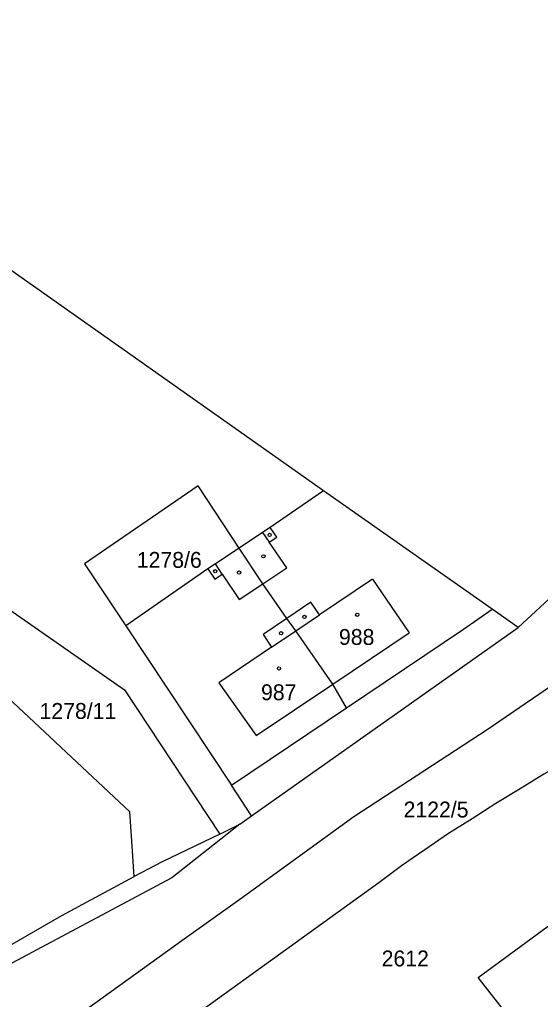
# Model space of a CAD drawing. Extents: x -679220 to -673243, y -1075091 to -1066557.
# Drawn here: x -677079.9 to -677024.2, y -1070689.7 to -1070584.9 of the extents above; entities that cross this region are included whole.
import ezdxf

# ---------------------------------------------------------------- set-up
doc = ezdxf.new("R2010")
doc.units = 0
for name, color, linetype in [('Hranice parcel', 7, 'Continuous'), ('Parcelní čísla', 7, 'Continuous'), ('Vnitřní kresba', 7, 'Continuous'), ('Značky budov', 7, 'Continuous')]:
    doc.layers.add(name, color=color, linetype=linetype)

msp = doc.modelspace()

# ---------------------------------------------------------------- linework, layer by layer
at = {"layer": 'Hranice parcel'}
for p, q in [((-677029.32, -1070647.99), (-677047.38, -1070635.31)), ((-677068.55, -1070649.75), (-677057.25, -1070666.82)), ((-677057.25, -1070666.82), (-677044.91, -1070658.52))]:
    msp.add_line(p, q, dxfattribs=at)
for points in [[(-677047.38, -1070635.31), (-677166.61, -1070551.19), (-677250.89, -1070492.16), (-677348.92, -1070424.07)], [(-676978.18, -1070587.09), (-676980.11, -1070592.44), (-676982.81, -1070597.93), (-676984.8, -1070601.01), (-676989.42, -1070607.76), (-676995.65, -1070615.43), (-677022.29, -1070646), (-677026.55, -1070649.95), (-677029.32, -1070647.99)], [(-677125.96, -1070616.68), (-677068.69, -1070656.62), (-677058.48, -1070672.04)], [(-677067.64, -1070676.6), (-677067.9, -1070672.8), (-677068.1, -1070669.68), (-677098.28, -1070641.44), (-677103.97, -1070635.96), (-677126.55, -1070617.31)], [(-677056.42, -1070641.45), (-677060.79, -1070634.79), (-677072.96, -1070643.12), (-677068.55, -1070649.75)], [(-677047.38, -1070635.31), (-677053.09, -1070639.22), (-677053.9, -1070639.76), (-677056.42, -1070641.45)], [(-677056.42, -1070641.45), (-677058.96, -1070643.14), (-677059.75, -1070643.67), (-677068.55, -1070649.75)], [(-677044.91, -1070658.52), (-677046.39, -1070655.99), (-677050.36, -1070650.3), (-677051.3, -1070648.96), (-677053.87, -1070645.25), (-677056.42, -1070641.45)], [(-677044.91, -1070658.52), (-677032.4, -1070650.11), (-677029.32, -1070647.99)], [(-677135.39, -1070729.77), (-677126.91, -1070726.13), (-677119.11, -1070722.08), (-677111.25, -1070717.42), (-677103.91, -1070713.3), (-677097.19, -1070709.11), (-677075.17, -1070692.52), (-677062.55, -1070683.44), (-677056.34, -1070679.02), (-677044.15, -1070670.16), (-677029.88, -1070660.86), (-677019.47, -1070653.76)], [(-677003.15, -1070655.19), (-677007.73, -1070657.23), (-677013.21, -1070659.83), (-677015.86, -1070661.26), (-677019.09, -1070662.86), (-677021.15, -1070664.15), (-677023.81, -1070665.65), (-677026.34, -1070667.21), (-677028.95, -1070668.79), (-677031.47, -1070670.4), (-677034.01, -1070671.98), (-677036.54, -1070673.73), (-677039.05, -1070675.44), (-677041.45, -1070677.28), (-677070.75, -1070698.39), (-677076.54, -1070702.6), (-677081.33, -1070706.06), (-677093, -1070715.15), (-677095.02, -1070716.41)], [(-677027.74, -1070691.36), (-677030.83, -1070687.38), (-676997.65, -1070663.02)], [(-677058.48, -1070672.04), (-677056.33, -1070671), (-677055.09, -1070670.08), (-677057.25, -1070666.82)], [(-677058.48, -1070672.04), (-677064.64, -1070675), (-677067.64, -1070676.6)], [(-677214.66, -1070738.21), (-677196.21, -1070738.39), (-677181.24, -1070737.55), (-677169.99, -1070735.15), (-677135.71, -1070722.94), (-677130.32, -1070719.97), (-677115.15, -1070707.42), (-677105.41, -1070699.25), (-677097.57, -1070693.96), (-677085.89, -1070686.8), (-677075.41, -1070680.75), (-677067.64, -1070676.6)]]:
    msp.add_lwpolyline(points, dxfattribs=at)
at = {"layer": 'Vnitřní kresba'}
for p, q in [((-677053.9, -1070639.76), (-677053.19, -1070640.8)), ((-677052.39, -1070640.26), (-677053.09, -1070639.22)), ((-677053.19, -1070640.8), (-677052.39, -1070640.26)), ((-677051.32, -1070643.56), (-677053.19, -1070640.8)), ((-677058.24, -1070644.22), (-677058.96, -1070643.14)), ((-677059.75, -1070643.67), (-677059.03, -1070644.75)), ((-677059.03, -1070644.75), (-677058.24, -1070644.22)), ((-677058.24, -1070644.22), (-677056.42, -1070646.93)), ((-677053.87, -1070645.25), (-677051.32, -1070643.56)), ((-677056.42, -1070646.93), (-677053.87, -1070645.25)), ((-677042.14, -1070644.77), (-677047.81, -1070648.58)), ((-677042.14, -1070644.77), (-677038.2, -1070650.49)), ((-677048.73, -1070647.22), (-677051.3, -1070648.96)), ((-677047.81, -1070648.58), (-677048.73, -1070647.22)), ((-677051.3, -1070648.96), (-677053.86, -1070650.69)), ((-677050.36, -1070650.3), (-677047.81, -1070648.58)), ((-677055.09, -1070670.08), (-677026.55, -1070649.95)), ((-677052.95, -1070652.05), (-677050.36, -1070650.3)), ((-677046.39, -1070655.99), (-677038.2, -1070650.49)), ((-677053.86, -1070650.69), (-677052.95, -1070652.05)), ((-677052.95, -1070652.05), (-677058.6, -1070655.85)), ((-677058.6, -1070655.85), (-677054.59, -1070661.5)), ((-677054.59, -1070661.5), (-677046.39, -1070655.99)), ((-677056.33, -1070671), (-677063.62, -1070676.72)), ((-677063.62, -1070676.72), (-677074.39, -1070682.47)), ((-677074.39, -1070682.47), (-677085.07, -1070688.17))]:
    msp.add_line(p, q, dxfattribs=at)
at = {"layer": 'Značky budov'}
for centre in [(-677053.15, -1070640.03), (-677053.82, -1070642.32), (-677058.98, -1070643.91), (-677056.42, -1070644.06), (-677043.77, -1070648.58), (-677049.42, -1070648.8), (-677051.93, -1070650.55), (-677052.15, -1070654.32)]:
    msp.add_circle(centre, 0.175, dxfattribs=at)

# ---------------------------------------------------------------- texts
at = {"layer": 'Parcelní čísla'}
for s, p in [('1278/6', (-677067.37, -1070643.55)), ('988', (-677045.73, -1070651.8)), ('987', (-677054.07, -1070657.72)), ('1278/11', (-677077.78, -1070659.72)), ('2122/5', (-677038.81, -1070670.27)), ('2612', (-677041.16, -1070686.21))]:
    msp.add_text(s, height=1.7, dxfattribs=at).set_placement(p)

doc.saveas('drawing.dxf')
